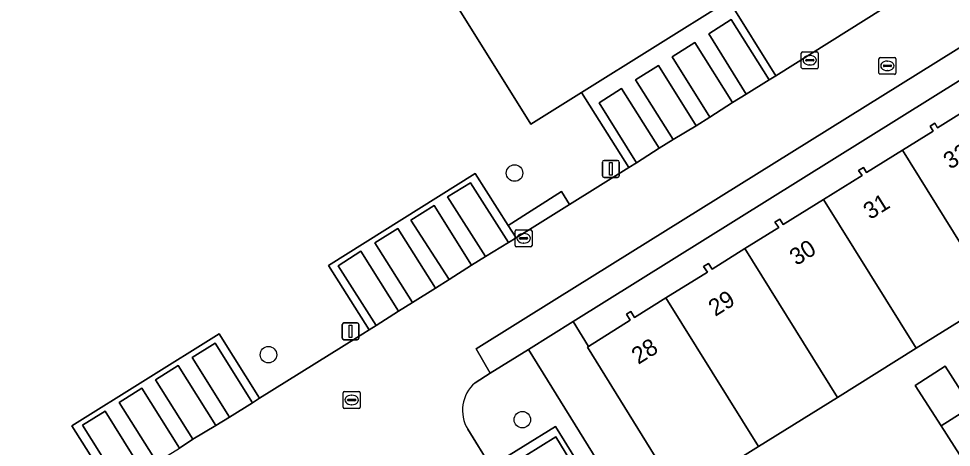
# Model space of a CAD drawing. Extents: x 159279 to 160377, y 384531 to 385888.
# Drawn here: x 159626 to 159681.3, y 385564.2 to 385589.6 of the extents above; entities that cross this region are included whole.
import ezdxf

# ---------------------------------------------------------------- set-up
doc = ezdxf.new("R2010")
doc.units = 0
for name, color, linetype in [('IMGEO_Boom', 7, 'Continuous'), ('IMGEO_Erf', 7, 'Continuous'), ('IMGEO_Groenvoorziening', 7, 'Continuous'), ('IMGEO_Kolk', 7, 'Continuous'), ('IMGEO_Lichtmast', 7, 'Continuous'), ('IMGEO_Pand', 7, 'Continuous'), ('IMGEO_Pand_nummerreeks', 7, 'Continuous'), ('IMGEO_Parkeervlak_open', 7, 'Continuous'), ('IMGEO_Rijbaan_lokaal_open', 7, 'Continuous'), ('IMGEO_Rioolput', 7, 'Continuous'), ('IMGEO_Voetpad_open', 7, 'Continuous')]:
    doc.layers.add(name, color=color, linetype=linetype)

msp = doc.modelspace()

# ---------------------------------------------------------------- linework, layer by layer
at = {"layer": 'IMGEO_Boom'}
for centre in [(159655.439, 385580.496), (159640.848, 385569.736), (159655.902, 385565.887)]:
    msp.add_circle(centre, 0.489, dxfattribs=at)
at = {"layer": 'IMGEO_Erf'}
for points in [[(159682.072, 385586.145), (159658.916, 385571.703), (159659.828, 385570.231), (159662.293, 385571.781), (159662.072, 385572.137), (159662.338, 385572.301), (159662.561, 385571.949), (159664.416, 385573.102), (159666.879, 385574.633), (159666.639, 385574.963), (159666.935, 385575.146), (159667.147, 385574.807), (159669.089, 385576.019), (159671.102, 385577.276), (159670.881, 385577.586), (159671.166, 385577.764), (159671.37, 385577.441), (159673.764, 385578.934), (159676.042, 385580.354), (159675.839, 385580.657), (159676.124, 385580.833), (159676.305, 385580.532), (159678.435, 385581.854), (159680.261, 385582.987), (159680.073, 385583.277), (159680.349, 385583.448), (159680.524, 385583.168), (159682.993, 385584.707)], [(159683.933, 385573.027), (159679.257, 385570.114), (159674.581, 385567.202), (159669.904, 385564.289), (159665.638, 385561.632), (159665.228, 385561.377), (159659.759, 385570.188), (159659.828, 385570.231), (159658.916, 385571.703), (159656.261, 385570.047), (159678.199, 385534.669), (159679.048, 385535.202), (159678.197, 385536.523), (159678.135, 385536.484), (159677.629, 385537.246), (159675.691, 385540.353), (159673.521, 385543.831), (159678.959, 385547.22), (159684.396, 385550.609)]]:
    msp.add_lwpolyline(points, dxfattribs=at)
msp.add_lwpolyline([(159679.192, 385567.917), (159680.969, 385569.056), (159682.507, 385566.656), (159684.045, 385564.257), (159682.267, 385563.118), (159680.73, 385565.518)], close=True, dxfattribs=at)
at = {"layer": 'IMGEO_Groenvoorziening'}
for points in [[(159599.201, 385541.489), (159608.946, 385547.556), (159606.488, 385551.357), (159613.047, 385555.442), (159615.499, 385551.665), (159620.88, 385555.013), (159618.424, 385558.802), (159624.971, 385562.904), (159627.437, 385559.121), (159631.597, 385561.718), (159629.199, 385565.529), (159637.918, 385570.972), (159640.315, 385567.154), (159646.063, 385570.741), (159646.816, 385571.203), (159644.404, 385575.03), (159653.109, 385580.474), (159655.055, 385577.4), (159658.216, 385579.411), (159658.705, 385578.638), (159662.22, 385580.83), (159659.404, 385585.261), (159656.401, 385583.384), (159641.171, 385607.772)], [(159652.674, 385565.318), (159654.032, 385563.112), (159657.875, 385565.476), (159663.287, 385556.745), (159659.447, 385554.394), (159663.922, 385547.144), (159665.696, 385544.298), (159669.531, 385546.678), (159676.297, 385535.746), (159672.464, 385533.372), (159673.504, 385531.721), (159678.199, 385534.669), (159656.261, 385570.047)], [(159656.261, 385570.047), (159654.003, 385568.639), (159653.097, 385568.069)]]:
    msp.add_lwpolyline(points, dxfattribs=at)
msp.add_lwpolyline([(159674.487, 385594.686), (159668.148, 385590.725), (159670.939, 385586.259), (159677.29, 385590.239)], close=True, dxfattribs=at)
msp.add_arc((159654.493, 385566.446), 2.14, 130.7025, 211.8146, dxfattribs=at)
at = {"layer": 'IMGEO_Kolk'}
for p, q in [((159672.442, 385586.754), (159672.442, 385587.606)), ((159672.517, 385587.68), (159673.369, 385587.68)), ((159672.701, 385587.174), (159672.701, 385587.186)), ((159672.744, 385587.223), (159673.142, 385587.223)), ((159672.93, 385587.46), (159672.955, 385587.46)), ((159673.185, 385587.186), (159673.185, 385587.174)), ((159673.443, 385587.606), (159673.443, 385586.754)), ((159673.369, 385586.68), (159672.517, 385586.68)), ((159673.139, 385587.137), (159672.741, 385587.137)), ((159672.953, 385586.9), (159672.928, 385586.9)), ((159655.474, 385576.206), (159655.474, 385577.058)), ((159655.549, 385577.132), (159656.401, 385577.132)), ((159655.776, 385576.675), (159656.174, 385576.675)), ((159655.962, 385576.912), (159655.987, 385576.912)), ((159656.475, 385577.058), (159656.475, 385576.206)), ((159656.401, 385576.132), (159655.549, 385576.132)), ((159655.733, 385576.626), (159655.733, 385576.638)), ((159656.171, 385576.589), (159655.773, 385576.589)), ((159655.985, 385576.352), (159655.96, 385576.352)), ((159656.217, 385576.638), (159656.217, 385576.626))]:
    msp.add_line(p, q, dxfattribs=at)
for points in [[(159672.442, 385586.754), (159672.442, 385587.606)], [(159672.517, 385587.68), (159673.369, 385587.68)], [(159673.443, 385587.606), (159673.443, 385586.754)], [(159673.369, 385586.68), (159672.517, 385586.68)], [(159655.474, 385576.206), (159655.474, 385577.058)], [(159655.549, 385577.132), (159656.401, 385577.132)], [(159656.475, 385577.058), (159656.475, 385576.206)], [(159656.401, 385576.132), (159655.549, 385576.132)]]:
    msp.add_lwpolyline(points, dxfattribs=at)
for centre, radius, start, end in [((159672.519, 385587.604), 0.0765, 91.552, 178.448), ((159672.519, 385587.604), 0.0765, 91.552, 178.448), ((159672.741, 385587.183), 0.0403, 85.8775, 175.7526), ((159672.738, 385587.173), 0.0366, 178.938, 274.7102), ((159673.142, 385587.18), 0.043, 264.8664, 352.4533), ((159673.146, 385587.185), 0.0386, 1.7309, 96.639), ((159673.367, 385587.604), 0.0765, 1.552, 88.448), ((159673.367, 385587.604), 0.0765, 1.552, 88.448), ((159672.519, 385586.756), 0.0765, 181.552, 268.448), ((159672.519, 385586.756), 0.0765, 181.552, 268.448), ((159673.367, 385586.756), 0.0765, 271.552, 358.448), ((159673.367, 385586.756), 0.0765, 271.552, 358.448), ((159655.551, 385577.056), 0.0765, 91.552, 178.448), ((159655.551, 385577.056), 0.0765, 91.552, 178.448), ((159655.773, 385576.635), 0.0403, 85.8775, 175.7526), ((159656.178, 385576.637), 0.0386, 1.7309, 96.639), ((159656.399, 385577.056), 0.0765, 1.552, 88.448), ((159656.399, 385577.056), 0.0765, 1.552, 88.448), ((159655.551, 385576.208), 0.0765, 181.552, 268.448), ((159655.551, 385576.208), 0.0765, 181.552, 268.448), ((159655.77, 385576.625), 0.0366, 178.938, 274.7102), ((159656.174, 385576.632), 0.043, 264.8664, 352.4533), ((159656.399, 385576.208), 0.0765, 271.552, 358.448), ((159656.399, 385576.208), 0.0765, 271.552, 358.448)]:
    msp.add_arc(centre, radius, start, end, dxfattribs=at)
for centre, major_axis, ratio, start_param, end_param in [((159672.929, 385587.18), (-0.387, 0.002), 0.722429, 4.712389, 7.853982), ((159672.954, 385587.18), (-0.39, 0.002), 0.717154, 1.570796, 4.712389), ((159655.961, 385576.632), (-0.387, 0.002), 0.722429, 4.712389, 7.853982), ((159655.986, 385576.632), (-0.39, 0.002), 0.717154, 1.570796, 4.712389)]:
    msp.add_ellipse(centre, major_axis=major_axis, ratio=ratio, start_param=start_param, end_param=end_param, dxfattribs=at)
at = {"layer": 'IMGEO_Lichtmast'}
for p, q in [((159660.653, 385580.341), (159660.653, 385581.141)), ((159660.653, 385581.141), (159660.653, 385580.341)), ((159660.753, 385581.241), (159661.543, 385581.241)), ((159661.543, 385581.241), (159660.753, 385581.241)), ((159661.643, 385581.141), (159661.643, 385580.341)), ((159661.643, 385580.341), (159661.643, 385581.141)), ((159661.543, 385580.241), (159660.753, 385580.241)), ((159660.753, 385580.241), (159661.543, 385580.241)), ((159645.223, 385570.721), (159645.223, 385571.521)), ((159645.223, 385571.521), (159645.223, 385570.721)), ((159645.323, 385571.621), (159646.113, 385571.621)), ((159646.113, 385571.621), (159645.323, 385571.621)), ((159646.213, 385571.521), (159646.213, 385570.721)), ((159646.213, 385570.721), (159646.213, 385571.521)), ((159646.113, 385570.621), (159645.323, 385570.621)), ((159645.323, 385570.621), (159646.113, 385570.621))]:
    msp.add_line(p, q, dxfattribs=at)
for points in [[(159661.073, 385581.116), (159661.223, 385581.116), (159661.223, 385580.366), (159661.073, 385580.366), (159661.073, 385581.116)], [(159645.643, 385571.496), (159645.793, 385571.496), (159645.793, 385570.746), (159645.643, 385570.746), (159645.643, 385571.496)]]:
    msp.add_lwpolyline(points, dxfattribs=at)
for centre, start, end in [((159660.753, 385581.141), 90, 180), ((159660.753, 385581.141), 90, 180), ((159661.543, 385581.141), 0, 90), ((159661.543, 385581.141), 360, 90), ((159660.753, 385580.341), 180, 270), ((159660.753, 385580.341), 180, 270), ((159661.543, 385580.341), 270, 0), ((159661.543, 385580.341), 270, 0), ((159645.323, 385571.521), 90, 180), ((159645.323, 385571.521), 90, 180), ((159646.113, 385571.521), 0, 90), ((159646.113, 385571.521), 360, 90), ((159645.323, 385570.721), 180, 270), ((159645.323, 385570.721), 180, 270), ((159646.113, 385570.721), 270, 0), ((159646.113, 385570.721), 270, 0)]:
    msp.add_arc(centre, 0.1, start, end, dxfattribs=at)
at = {"layer": 'IMGEO_Pand'}
msp.add_lwpolyline([(159597.382, 385633.392), (159601.706, 385626.464), (159616.786, 385602.305), (159638.785, 385616.049), (159635.839, 385620.765), (159641.008, 385623.995), (159642.189, 385624.733), (159649.524, 385612.987), (159641.171, 385607.772), (159656.401, 385583.384), (159659.404, 385585.261), (159668.148, 385590.725), (159674.487, 385594.686), (159685.403, 385601.508), (159689.732, 385604.213), (159702.631, 385612.273), (159704.934, 385613.712), (159705.177, 385613.864), (159709.83, 385616.772), (159710.086, 385616.931), (159710.239, 385617.027), (159659.645, 385697.983)], dxfattribs=at)
for points in [[(159682.993, 385584.707), (159680.524, 385583.168), (159680.349, 385583.448), (159680.073, 385583.277), (159680.261, 385582.987), (159678.435, 385581.854), (159683.933, 385573.027), (159685.17, 385573.797), (159685.366, 385573.919), (159688.61, 385575.938), (159683.075, 385584.758)], [(159678.435, 385581.854), (159676.305, 385580.532), (159676.124, 385580.833), (159675.839, 385580.657), (159676.042, 385580.354), (159673.764, 385578.934), (159679.257, 385570.114), (159683.933, 385573.027)], [(159673.764, 385578.934), (159671.37, 385577.441), (159671.166, 385577.764), (159670.881, 385577.586), (159671.102, 385577.276), (159669.089, 385576.019), (159674.581, 385567.202), (159679.257, 385570.114)], [(159669.089, 385576.019), (159667.147, 385574.807), (159666.935, 385575.146), (159666.639, 385574.963), (159666.879, 385574.633), (159664.416, 385573.102), (159669.904, 385564.289), (159674.581, 385567.202)], [(159664.416, 385573.102), (159662.561, 385571.949), (159662.338, 385572.301), (159662.072, 385572.137), (159662.293, 385571.781), (159659.828, 385570.231), (159659.759, 385570.188), (159665.228, 385561.377), (159665.638, 385561.632), (159669.904, 385564.289)], [(159679.192, 385567.917), (159680.73, 385565.518), (159682.507, 385566.656), (159680.969, 385569.056)], [(159682.507, 385566.656), (159680.73, 385565.518), (159682.267, 385563.118), (159684.045, 385564.257)]]:
    msp.add_lwpolyline(points, close=True, dxfattribs=at)
at = {"layer": 'IMGEO_Parkeervlak_open'}
for points in [[(159669.178, 385585.17), (159670.526, 385586.022), (159668.292, 385589.585), (159666.959, 385588.744)], [(159667.022, 385583.814), (159668.354, 385584.678), (159666.124, 385588.227), (159664.783, 385587.378)], [(159664.839, 385582.485), (159666.206, 385583.285), (159663.969, 385586.867), (159662.603, 385586.018)], [(159662.668, 385581.108), (159664.02, 385581.962), (159661.787, 385585.513), (159660.451, 385584.665)], [(159653.722, 385575.546), (159655.074, 385576.387), (159652.832, 385579.923), (159651.467, 385579.091)], [(159651.561, 385574.188), (159652.886, 385575.039), (159650.677, 385578.573), (159649.287, 385577.702)], [(159647.154, 385576.354), (159649.391, 385572.823), (159650.75, 385573.681), (159648.527, 385577.221)], [(159647.229, 385571.466), (159648.567, 385572.311), (159646.325, 385575.861), (159644.983, 385575.006)], [(159637.688, 385570.418), (159636.331, 385569.569), (159638.532, 385566.038), (159639.895, 385566.891)], [(159636.373, 385564.724), (159637.727, 385565.535), (159635.504, 385569.101), (159634.158, 385568.252)], [(159634.221, 385563.376), (159635.573, 385564.204), (159633.345, 385567.761), (159631.992, 385566.913)], [(159629.815, 385565.556), (159632.049, 385562), (159633.385, 385562.841), (159631.172, 385566.395)], [(159658.708, 385563.516), (159657.884, 385564.866), (159654.332, 385562.657), (159655.153, 385561.326)]]:
    msp.add_lwpolyline(points, close=True, dxfattribs=at)
at = {"layer": 'IMGEO_Rijbaan_lokaal_open'}
for points in [[(159653.097, 385568.069), (159654.003, 385568.639), (159653.16, 385570.084), (159657.946, 385573.074), (159683.71, 385589.109), (159684.609, 385587.718), (159684.83, 385587.856), (159685.075, 385588.008), (159686.358, 385588.808), (159691.965, 385592.304), (159696.041, 385594.863), (159705.045, 385600.444)], [(159677.29, 385590.239), (159670.939, 385586.259), (159670.526, 385586.022), (159669.178, 385585.17), (159668.354, 385584.678), (159667.022, 385583.814), (159666.206, 385583.285), (159664.839, 385582.485), (159664.02, 385581.962), (159662.668, 385581.108), (159662.22, 385580.83), (159658.705, 385578.638), (159655.526, 385576.656), (159655.074, 385576.387), (159653.722, 385575.546), (159652.886, 385575.039), (159651.561, 385574.188), (159650.75, 385573.681), (159649.391, 385572.823), (159648.567, 385572.311), (159647.229, 385571.466), (159646.816, 385571.203), (159646.063, 385570.741), (159640.315, 385567.154), (159639.895, 385566.891), (159638.532, 385566.038), (159637.727, 385565.535), (159636.373, 385564.724), (159635.573, 385564.204)], [(159654.032, 385563.112), (159652.674, 385565.318)]]:
    msp.add_lwpolyline(points, dxfattribs=at)
msp.add_arc((159654.493, 385566.446), 2.14, 130.7025, 211.8146, dxfattribs=at)
at = {"layer": 'IMGEO_Rioolput'}
for p, q in [((159677.047, 385586.419), (159677.047, 385587.271)), ((159677.122, 385587.345), (159677.974, 385587.345)), ((159678.048, 385587.271), (159678.048, 385586.419)), ((159677.306, 385586.839), (159677.306, 385586.851)), ((159677.744, 385586.802), (159677.346, 385586.802)), ((159677.349, 385586.888), (159677.747, 385586.888)), ((159677.535, 385587.125), (159677.56, 385587.125)), ((159677.79, 385586.851), (159677.79, 385586.839)), ((159677.974, 385586.345), (159677.122, 385586.345)), ((159677.558, 385586.565), (159677.533, 385586.565)), ((159645.281, 385566.629), (159645.281, 385567.481)), ((159645.356, 385567.555), (159646.208, 385567.555)), ((159645.769, 385567.335), (159645.794, 385567.335)), ((159646.282, 385567.481), (159646.282, 385566.629)), ((159645.54, 385567.049), (159645.54, 385567.061)), ((159645.978, 385567.012), (159645.58, 385567.012)), ((159645.583, 385567.098), (159645.981, 385567.098)), ((159645.792, 385566.775), (159645.767, 385566.775)), ((159646.024, 385567.061), (159646.024, 385567.049)), ((159646.208, 385566.555), (159645.356, 385566.555))]:
    msp.add_line(p, q, dxfattribs=at)
for points in [[(159677.047, 385586.419), (159677.047, 385587.271)], [(159677.122, 385587.345), (159677.974, 385587.345)], [(159678.048, 385587.271), (159678.048, 385586.419)], [(159677.974, 385586.345), (159677.122, 385586.345)], [(159645.281, 385566.629), (159645.281, 385567.481)], [(159645.356, 385567.555), (159646.208, 385567.555)], [(159646.282, 385567.481), (159646.282, 385566.629)], [(159646.208, 385566.555), (159645.356, 385566.555)]]:
    msp.add_lwpolyline(points, dxfattribs=at)
for centre, radius, start, end in [((159677.124, 385587.269), 0.0765, 91.552, 178.448), ((159677.124, 385587.269), 0.0765, 91.552, 178.448), ((159677.972, 385587.269), 0.0765, 1.552, 88.448), ((159677.972, 385587.269), 0.0765, 1.552, 88.448), ((159677.346, 385586.848), 0.0403, 85.8775, 175.7526), ((159677.343, 385586.838), 0.0366, 178.938, 274.7102), ((159677.747, 385586.845), 0.043, 264.8664, 352.4533), ((159677.751, 385586.85), 0.0386, 1.7309, 96.639), ((159677.124, 385586.421), 0.0765, 181.552, 268.448), ((159677.124, 385586.421), 0.0765, 181.552, 268.448), ((159677.972, 385586.421), 0.0765, 271.552, 358.448), ((159677.972, 385586.421), 0.0765, 271.552, 358.448), ((159645.358, 385567.479), 0.0765, 91.552, 178.448), ((159645.358, 385567.479), 0.0765, 91.552, 178.448), ((159646.206, 385567.479), 0.0765, 1.552, 88.448), ((159646.206, 385567.479), 0.0765, 1.552, 88.448), ((159645.58, 385567.058), 0.0403, 85.8775, 175.7526), ((159645.577, 385567.048), 0.0366, 178.938, 274.7102), ((159645.981, 385567.055), 0.043, 264.8664, 352.4533), ((159645.985, 385567.06), 0.0386, 1.7309, 96.639), ((159645.358, 385566.631), 0.0765, 181.552, 268.448), ((159645.358, 385566.631), 0.0765, 181.552, 268.448), ((159646.206, 385566.631), 0.0765, 271.552, 358.448), ((159646.206, 385566.631), 0.0765, 271.552, 358.448)]:
    msp.add_arc(centre, radius, start, end, dxfattribs=at)
for centre, major_axis, ratio, start_param, end_param in [((159677.534, 385586.845), (-0.387, 0.002), 0.722429, 4.712389, 7.853982), ((159677.559, 385586.845), (-0.39, 0.002), 0.717154, 1.570796, 4.712389), ((159645.768, 385567.055), (-0.387, 0.002), 0.722429, 4.712389, 7.853982), ((159645.793, 385567.055), (-0.39, 0.002), 0.717154, 1.570796, 4.712389)]:
    msp.add_ellipse(centre, major_axis=major_axis, ratio=ratio, start_param=start_param, end_param=end_param, dxfattribs=at)
at = {"layer": 'IMGEO_Voetpad_open'}
for points in [[(159666.206, 385583.285), (159667.022, 385583.814), (159664.783, 385587.378), (159666.124, 385588.227), (159668.354, 385584.678), (159669.178, 385585.17), (159666.959, 385588.744), (159668.292, 385589.585), (159670.526, 385586.022), (159670.939, 385586.259), (159668.148, 385590.725), (159659.404, 385585.261), (159662.22, 385580.83), (159662.668, 385581.108), (159660.451, 385584.665), (159661.787, 385585.513), (159664.02, 385581.962), (159664.839, 385582.485), (159662.603, 385586.018), (159663.969, 385586.867)], [(159682.072, 385586.145), (159684.49, 385587.644), (159684.609, 385587.718), (159683.71, 385589.109), (159657.946, 385573.074), (159653.16, 385570.084), (159654.003, 385568.639), (159656.261, 385570.047), (159658.916, 385571.703)], [(159647.154, 385576.354), (159648.527, 385577.221), (159650.75, 385573.681), (159651.561, 385574.188), (159649.287, 385577.702), (159650.677, 385578.573), (159652.886, 385575.039), (159653.722, 385575.546), (159651.467, 385579.091), (159652.832, 385579.923), (159655.074, 385576.387), (159655.526, 385576.656), (159655.055, 385577.4), (159653.109, 385580.474), (159644.404, 385575.03), (159646.816, 385571.203), (159647.229, 385571.466), (159644.983, 385575.006), (159646.325, 385575.861), (159648.567, 385572.311), (159649.391, 385572.823)], [(159658.705, 385578.638), (159658.216, 385579.411), (159655.055, 385577.4), (159655.526, 385576.656)], [(159635.573, 385564.204), (159636.373, 385564.724), (159634.158, 385568.252), (159635.504, 385569.101), (159637.727, 385565.535), (159638.532, 385566.038), (159636.331, 385569.569), (159637.688, 385570.418), (159639.895, 385566.891), (159640.315, 385567.154), (159637.918, 385570.972), (159629.199, 385565.529), (159631.597, 385561.718), (159632.049, 385562), (159629.815, 385565.556), (159631.172, 385566.395), (159633.385, 385562.841), (159634.221, 385563.376), (159631.992, 385566.913), (159633.345, 385567.761)], [(159656.495, 385559.127), (159657.003, 385558.314), (159660.572, 385560.537), (159661.41, 385559.192), (159657.849, 385556.982), (159658.361, 385556.15), (159661.9, 385558.362), (159662.731, 385557.017), (159659.188, 385554.808), (159659.447, 385554.394), (159663.287, 385556.745), (159657.875, 385565.476), (159654.032, 385563.112), (159654.332, 385562.657), (159657.884, 385564.866), (159658.708, 385563.516), (159655.153, 385561.326), (159655.664, 385560.499), (159659.218, 385562.698), (159660.048, 385561.377)]]:
    msp.add_lwpolyline(points, close=True, dxfattribs=at)

# ---------------------------------------------------------------- texts
at = {"layer": 'IMGEO_Pand_nummerreeks'}
for s, rotation, p in [('32', 31.9367, (159681.266, 385580.685)), ('31', 31.9424, (159676.519, 385577.706)), ('30', 31.9424, (159672.149, 385574.981)), ('29', 31.8622, (159667.336, 385571.973)), ('28', 32.1601, (159662.78, 385569.133))]:
    msp.add_text(s, height=1, rotation=rotation, dxfattribs=at).set_placement(p)

doc.saveas('drawing.dxf')
